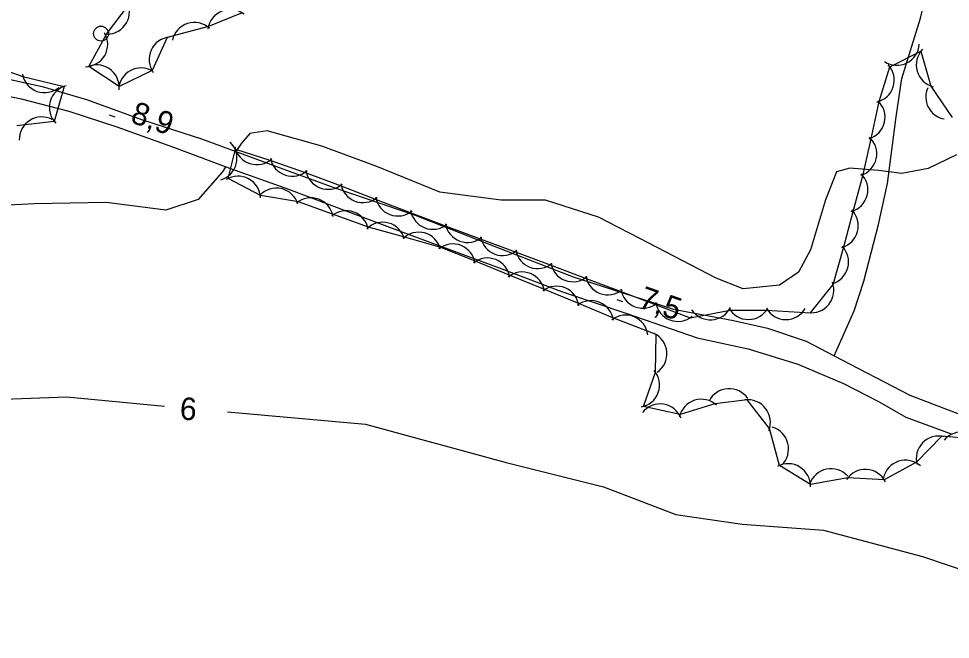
# Model space of a CAD drawing. Extents: x 646142 to 649934, y 5874075 to 5876351.
# Drawn here: x 646455.8 to 646580.4, y 5874675.7 to 5874758.7 of the extents above; entities that cross this region are included whole.
import ezdxf

# ---------------------------------------------------------------- set-up
doc = ezdxf.new("R2010")
doc.units = 0
for name, color, linetype in [('Niveau 2', 7, 'Continuous'), ('Niveau 21', 7, 'Continuous'), ('Niveau 22', 7, 'Continuous'), ('Niveau 3', 7, 'Continuous'), ('Niveau 36', 7, 'Continuous'), ('Niveau 44', 7, 'Continuous')]:
    doc.layers.add(name, color=color, linetype=linetype)

msp = doc.modelspace()

# ---------------------------------------------------------------- linework, layer by layer
at = {"layer": 'Niveau 2'}
for points in [[(646581.21, 5874740.5), (646577.43, 5874738.67), (646573.91, 5874737.98), (646570.77, 5874738.38), (646566.92, 5874738.72), (646565.15, 5874738.22), (646563.69, 5874734.47), (646561.66, 5874727.78), (646560.09, 5874724.83), (646557.53, 5874723.1), (646552.7, 5874722.6), (646549.06, 5874724.02), (646538.88, 5874729.32), (646533.36, 5874732.18), (646526.24, 5874734.44), (646520.31, 5874734.44), (646512.11, 5874735.49), (646503.72, 5874738.94), (646496.38, 5874741.66), (646489.04, 5874743.72), (646486.72, 5874743.36), (646485.6, 5874742.04), (646484.86, 5874740.93)], [(646483.52, 5874738.92), (646483.04, 5874738.19), (646479.81, 5874734.52), (646475.52, 5874733.12), (646467.55, 5874734.14), (646457.92, 5874733.96), (646448.44, 5874733.45), (646439.18, 5874731.54), (646429.44, 5874728.41), (646412.87, 5874720.71), (646405.14, 5874715.98), (646393.92, 5874706.38), (646380.36, 5874700.82), (646373.06, 5874699.3), (646362.59, 5874698.41), (646356.11, 5874699.07), (646349.04, 5874701.87), (646342.92, 5874705.39), (646336.36, 5874706.93), (646336.11, 5874707.09)], [(646341.05, 5874675.75), (646363.7, 5874676.01), (646376.44, 5874676.79), (646383.33, 5874679.11), (646398.36, 5874682.79), (646412.66, 5874688.17), (646427.72, 5874697.15), (646438.98, 5874703.47), (646451.35, 5874707.75), (646462.28, 5874708.15), (646475.31, 5874706.92)], [(646483.74, 5874706.15), (646502.21, 5874704.49), (646520.99, 5874699.39), (646534.02, 5874696.13), (646543.68, 5874692.42), (646552.55, 5874691.13), (646563.43, 5874690.35), (646576.66, 5874686.81), (646583, 5874684.67)]]:
    msp.add_lwpolyline(points, dxfattribs=at)
at = {"layer": 'Niveau 21'}
for points in [[(646445.58, 5874752.57), (646458.99, 5874749.63), (646464.89, 5874747.87), (646472.4, 5874745.17), (646480.26, 5874742.61), (646490.32, 5874738.94)], [(646449.11, 5874749.46), (646456.17, 5874747.98), (646462.54, 5874746.35), (646468.94, 5874744.25), (646476.51, 5874741.54), (646484.03, 5874738.73), (646491.54, 5874736.03), (646500.04, 5874732.82), (646506.83, 5874730.3), (646520.41, 5874725.26), (646528.41, 5874722.25), (646537.11, 5874719.29), (646546.55, 5874716.04), (646553.36, 5874714.58), (646559.99, 5874712.52), (646566.08, 5874709.95)], [(646490.32, 5874738.94), (646497.96, 5874736.13), (646508.84, 5874732.41), (646519.41, 5874728.3), (646529.97, 5874724.2), (646543.37, 5874719.85), (646551.37, 5874718.37), (646555.92, 5874717.32), (646561.11, 5874715.61), (646564.84, 5874713.65), (646568.11, 5874711.94), (646574.98, 5874708.37), (646589.54, 5874702.82)], [(646566.08, 5874709.95), (646570.86, 5874707.5), (646574.44, 5874705.44), (646580.49, 5874703.21)]]:
    msp.add_lwpolyline(points, dxfattribs=at)
at = {"layer": 'Niveau 22'}
msp.add_lwpolyline([(646564.84, 5874713.65), (646567.51, 5874719.63), (646568.83, 5874723.62), (646570.79, 5874731.18), (646571.98, 5874736.68), (646573.12, 5874745.59), (646573.87, 5874750.7), (646576.37, 5874758.77), (646577.68, 5874764.16)], dxfattribs=at)
at = {"layer": 'Niveau 3'}
for p, q in [((646467.92, 5874745.83), (646468.67, 5874745.58)), ((646535.81, 5874721.16), (646536.57, 5874720.89))]:
    msp.add_line(p, q, dxfattribs=at)
at = {"layer": 'Niveau 36'}
msp.add_circle((646466.84, 5874756.69), 1, dxfattribs=at)
at = {"layer": 'Niveau 44'}
for points in [[(646485.7, 5874759.46), (646481.2, 5874757.64), (646475.68, 5874756.18), (646473.66, 5874751.77), (646469.27, 5874749.64), (646465.22, 5874752.32), (646467.57, 5874756.62), (646470.51, 5874760.48)], [(646488.14, 5874735.06), (646483.85, 5874737.34), (646484.8, 5874741.25), (646489.42, 5874739.76), (646494.28, 5874738.11), (646498.82, 5874736.38), (646503.62, 5874734.54), (646508.16, 5874732.81), (646512.96, 5874730.97), (646517.51, 5874729.28), (646522.34, 5874727.48), (646526.89, 5874725.79), (646531.71, 5874723.99), (646536.25, 5874722.27), (646541.06, 5874720.45), (646545.6, 5874718.73), (646550.96, 5874719.73), (646555.81, 5874719.72), (646561.66, 5874719.39), (646564.71, 5874723.17), (646566.15, 5874728.21), (646567.4, 5874732.9), (646568.73, 5874737.88), (646569.8, 5874742.61), (646570.84, 5874747.64), (646572.29, 5874752.27), (646576.45, 5874754.36), (646577.79, 5874749.69), (646580.63, 5874745.48)], [(646454.39, 5874751.68), (646456.41, 5874750.96), (646461.9, 5874749.63), (646460.58, 5874744.96), (646455.6, 5874744.36)], [(646585.14, 5874702.35), (646579.25, 5874702.88), (646575.86, 5874699.41), (646571.53, 5874697.08), (646566.68, 5874697.35), (646561.68, 5874696.45), (646557.55, 5874698.99), (646556.2, 5874703.94), (646553.21, 5874707.76), (646548.88, 5874707.24), (646544.25, 5874705.79), (646539.34, 5874706.87), (646540.98, 5874711.44), (646541.05, 5874716.47), (646535.27, 5874718.7), (646530.79, 5874720.57), (646526.04, 5874722.56), (646521.54, 5874724.38), (646516.77, 5874726.31), (646512.27, 5874728.13), (646507.29, 5874729.54), (646502.61, 5874730.83), (646497.79, 5874732.57), (646493.23, 5874734.23), (646488.14, 5874735.06)]]:
    msp.add_lwpolyline(points, dxfattribs=at)
for centre, start, end in [((646467.64, 5874759.62), 262.6894, 22.6673), ((646484.11, 5874756.91), 51.9261, 171.9041), ((646479.32, 5874755.18), 47.7334, 167.7114), ((646464.73, 5874755.27), 270.284, 30.262), ((646476.27, 5874753.24), 95.3454, 215.3233), ((646573.23, 5874755.46), 236.4462, 356.4242), ((646578.82, 5874752.51), 136.0318, 256.0097), ((646466.27, 5874749.51), 356.5488, 116.5268), ((646472.2, 5874749.11), 58.8418, 178.8198), ((646569.88, 5874750.48), 282.6856, 42.6636), ((646459.29, 5874751.8), 190.3342, 310.3122), ((646462.94, 5874746.82), 104.2765, 224.2545), ((646580.09, 5874748.24), 156.0742, 259.6708), ((646568.65, 5874745.51), 287.26, 47.2379), ((646458.91, 5874742.56), 62.1049, 182.0828), ((646567.54, 5874740.64), 287.26, 47.2379), ((646482.01, 5874740.03), 286.0994, 46.0774), ((646487.66, 5874742.18), 192.0481, 312.026), ((646492.41, 5874740.64), 192.0481, 312.026), ((646497.18, 5874738.89), 189.1118, 309.0897), ((646566.36, 5874735.84), 285.0414, 45.0193), ((646485.17, 5874734.64), 2.0632, 122.0411), ((646501.85, 5874737.11), 189.1118, 309.0897), ((646490.28, 5874733.05), 17.0777, 137.0556), ((646494.91, 5874731.75), 9.9391, 129.917), ((646506.52, 5874735.32), 189.1118, 309.0897), ((646499.6, 5874730.03), 9.9391, 129.917), ((646511.19, 5874733.54), 189.1118, 309.0897), ((646565.07, 5874731.01), 285.0414, 45.0193), ((646504.48, 5874728.49), 14.6306, 134.6086), ((646515.85, 5874731.78), 189.6093, 309.5873), ((646509.3, 5874727.16), 14.6306, 134.6086), ((646520.54, 5874730.03), 189.6093, 309.5873), ((646513.86, 5874725.59), 8.0006, 127.9786), ((646525.23, 5874728.29), 189.6093, 309.5873), ((646563.78, 5874726.18), 285.0414, 45.0193), ((646518.49, 5874723.71), 8.0006, 127.9786), ((646529.91, 5874726.54), 189.6093, 309.5873), ((646523.13, 5874721.84), 8.0006, 127.9786), ((646534.6, 5874724.78), 189.2836, 309.2616), ((646527.74, 5874719.94), 7.3383, 127.3163), ((646561.81, 5874722.39), 261.1052, 21.0832), ((646539.28, 5874723.01), 189.2836, 309.2616), ((646532.35, 5874718.01), 7.3383, 127.3163), ((646543.95, 5874721.24), 189.2836, 309.2616), ((646536.96, 5874716.08), 7.3383, 127.3163), ((646548.3, 5874721.45), 213.3153, 333.2932), ((646553.39, 5874721.49), 209.903, 329.8809), ((646558.39, 5874721.48), 209.903, 329.8809), ((646539.49, 5874713.91), 304.7446, 64.7225), ((646538.5, 5874709.75), 280.3048, 40.2827), ((646550.81, 5874706.25), 33.7977, 153.7757), ((646547.09, 5874704.83), 47.3226, 167.3005), ((646541.58, 5874704.2), 21.4263, 141.4042), ((646553.32, 5874704.77), 338.0732, 98.0511), ((646555.75, 5874701.2), 314.1853, 74.1632), ((646578.82, 5874699.91), 75.7101, 195.6881), ((646581.85, 5874700.45), 19.984, 139.962), ((646558.69, 5874696.22), 358.4305, 118.4085), ((646574.36, 5874696.69), 47.8513, 167.8293), ((646564.42, 5874695.56), 41.7165, 161.6944), ((646569.01, 5874695.46), 26.8016, 146.7795)]:
    msp.add_arc(centre, 3, start, end, dxfattribs=at)

# ---------------------------------------------------------------- texts
at = {"layer": 'Niveau 2'}
msp.add_text('6', height=3, rotation=356.9861, dxfattribs=at).set_placement((646477.32, 5874705.12))
at = {"layer": 'Niveau 3'}
for s, rotation, p in [('8,9  ', 341.233, (646470.63, 5874744.87)), ('7,5  ', 340.7898, (646538.52, 5874720.17))]:
    msp.add_text(s, height=3, rotation=rotation, dxfattribs=at).set_placement(p)

doc.saveas('drawing.dxf')
